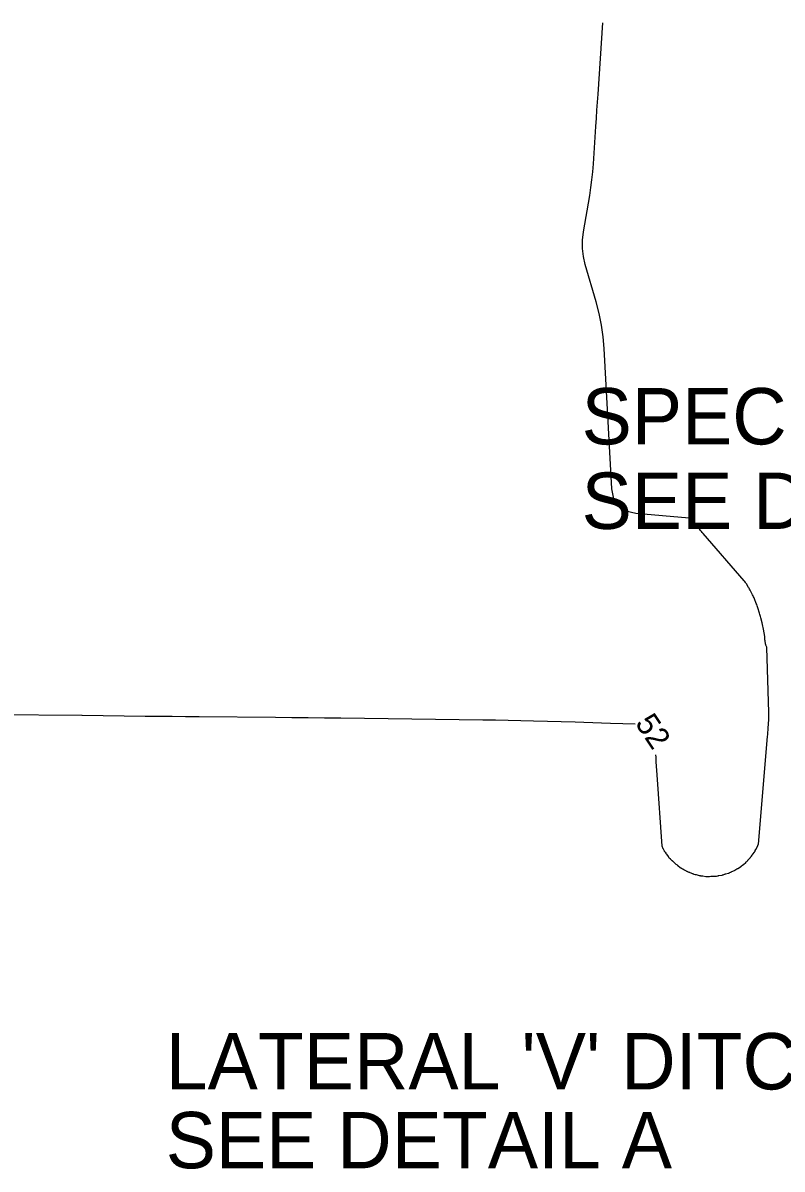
# Model space of a CAD drawing. Extents: x 2384780 to 2405861, y 547869 to 573706.
# Drawn here: x 2397538.9 to 2397606.4, y 552861.4 to 552963.1 of the extents above; entities that cross this region are included whole.
import ezdxf

# ---------------------------------------------------------------- set-up
doc = ezdxf.new("R2010")
doc.units = 0
doc.layers.add('Old_Level_5', color=7, linetype='Continuous')
doc.layers.add('Old_Level_60', color=7, linetype='Continuous')

msp = doc.modelspace()

# ---------------------------------------------------------------- linework, layer by layer
at = {"layer": 'Old_Level_60'}
for points in [[(2397591.2525, 552921.78725), (2397590.54875, 552934.2295), (2397590.45975, 552935.28125), (2397590.31275, 552936.323), (2397590.10725, 552937.35475), (2397589.8435, 552938.37675), (2397588.887, 552941.699), (2397588.72325, 552942.41325), (2397588.64175, 552943.13225), (2397588.6425, 552943.8555), (2397588.7255, 552944.58375), (2397589.2775, 552947.83025), (2397589.38675, 552948.527), (2397589.47825, 552949.22575), (2397589.55175, 552949.92675), (2397589.60725, 552950.62975), (2397589.82825, 552953.96), (2397589.8755, 552954.6735), (2397589.92275, 552955.38725), (2397589.97025, 552956.10075), (2397590.0175, 552956.8145), (2397590.437, 552963.14075)], [(2397605.1285, 552900.5525), (2397605.1885, 552901.29925), (2397605.19275, 552901.36175), (2397605.195, 552901.4245), (2397605.19525, 552901.48725), (2397605.19375, 552901.55), (2397605.1855, 552901.75525), (2397605.18375, 552901.799), (2397605.18225, 552901.843), (2397605.18075, 552901.887), (2397605.17925, 552901.931), (2397605.0075, 552907.6935), (2397605.0075, 552907.694), (2397605.0075, 552907.69475), (2397605.0075, 552907.69525), (2397605.00725, 552907.69575), (2397605.007, 552907.69775), (2397605.007, 552907.698), (2397605.00675, 552907.6985), (2397605.00675, 552907.699), (2397605.00675, 552907.69925), (2397605.005, 552907.7055), (2397605.0045, 552907.70675), (2397605.004, 552907.708), (2397605.0035, 552907.70925), (2397605.003, 552907.7105), (2397605.001, 552907.71575), (2397605.0005, 552907.717), (2397605, 552907.718), (2397604.9995, 552907.71925), (2397604.99925, 552907.72025), (2397604.926, 552907.91975), (2397604.91225, 552907.9605), (2397604.9, 552908.0015), (2397604.88975, 552908.04325), (2397604.88125, 552908.08525), (2397604.85625, 552908.2235), (2397604.8515, 552908.25325), (2397604.84775, 552908.283), (2397604.845, 552908.313), (2397604.843, 552908.343), (2397604.83525, 552908.5205), (2397604.833, 552908.5585), (2397604.8295, 552908.59625), (2397604.82475, 552908.634), (2397604.819, 552908.6715), (2397604.705, 552909.32625), (2397604.67925, 552909.46625), (2397604.65125, 552909.60575), (2397604.62075, 552909.74475), (2397604.588, 552909.8835), (2397604.47375, 552910.346), (2397604.44875, 552910.445), (2397604.42175, 552910.5435), (2397604.39325, 552910.6415), (2397604.36325, 552910.739), (2397604.214, 552911.20975), (2397604.181, 552911.31025), (2397604.14625, 552911.41), (2397604.1095, 552911.50925), (2397604.07075, 552911.60775), (2397603.90525, 552912.01775), (2397603.869, 552912.10525), (2397603.83075, 552912.192), (2397603.7905, 552912.27775), (2397603.7485, 552912.3625), (2397603.5625, 552912.72825), (2397603.522, 552912.806), (2397603.4795, 552912.883), (2397603.43525, 552912.95875), (2397603.38925, 552913.03375), (2397603.18975, 552913.3505), (2397603.14575, 552913.4175), (2397603.09925, 552913.48275), (2397603.0505, 552913.546), (2397602.999, 552913.6075), (2397599.3405, 552917.82125), (2397599.266, 552917.9075), (2397599.192, 552917.99425), (2397599.11825, 552918.0815), (2397599.045, 552918.169), (2397598.80675, 552918.45575), (2397598.75525, 552918.51675), (2397598.70275, 552918.577), (2397598.6495, 552918.6365), (2397598.5955, 552918.69525), (2397598.3135, 552918.99575), (2397598.29375, 552919.0165), (2397598.274, 552919.03675), (2397598.254, 552919.057), (2397598.2335, 552919.077), (2397598.16675, 552919.1415), (2397598.15175, 552919.154), (2397598.13525, 552919.16325), (2397598.1175, 552919.1695), (2397598.0985, 552919.17275), (2397593.38625, 552919.586), (2397592.49575, 552919.79), (2397591.843, 552920.225), (2397591.42875, 552920.8905), (2397591.2525, 552921.78725)], [(2397536.4725, 552901.7635), (2397544.163, 552901.69225), (2397544.16775, 552901.692), (2397544.1725, 552901.692), (2397544.17725, 552901.692), (2397544.182, 552901.692), (2397544.1975, 552901.69175), (2397544.20075, 552901.69175), (2397544.204, 552901.69175), (2397544.2075, 552901.69175), (2397544.21075, 552901.69175), (2397549.79675, 552901.62225), (2397550.99375, 552901.608), (2397552.19075, 552901.5945), (2397553.388, 552901.582), (2397554.585, 552901.57075), (2397561.3575, 552901.50875), (2397562.80875, 552901.495), (2397564.26, 552901.47975), (2397565.711, 552901.46325), (2397567.16225, 552901.4455), (2397579.793, 552901.28525), (2397580.919, 552901.269), (2397582.045, 552901.2485), (2397583.17075, 552901.22375), (2397584.2965, 552901.195), (2397587.97375, 552901.09425), (2397588.76175, 552901.07175), (2397589.5495, 552901.04775), (2397590.3375, 552901.022), (2397591.12525, 552900.9945), (2397593.31375, 552900.91575)], [(2397599.9235, 552887.38175), (2397600.044, 552887.396), (2397600.06975, 552887.39875), (2397600.09575, 552887.40075), (2397600.12175, 552887.402), (2397600.1475, 552887.40225), (2397600.4155, 552887.4035), (2397600.44875, 552887.4045), (2397600.4815, 552887.4075), (2397600.51425, 552887.41225), (2397600.5465, 552887.41925), (2397600.652, 552887.4445), (2397600.67475, 552887.4495), (2397600.6975, 552887.45425), (2397600.72025, 552887.45825), (2397600.74325, 552887.46175), (2397601.0125, 552887.49975), (2397601.04525, 552887.50525), (2397601.07775, 552887.51275), (2397601.10975, 552887.52175), (2397601.1415, 552887.53225), (2397601.244, 552887.57025), (2397601.266, 552887.578), (2397601.28825, 552887.5855), (2397601.3105, 552887.5925), (2397601.333, 552887.59925), (2397601.59175, 552887.673), (2397601.624, 552887.683), (2397601.6555, 552887.6945), (2397601.6865, 552887.70775), (2397601.717, 552887.72225), (2397601.8155, 552887.7725), (2397601.8365, 552887.783), (2397601.85775, 552887.7935), (2397601.87925, 552887.8035), (2397601.90075, 552887.813), (2397602.1435, 552887.92), (2397602.1745, 552887.9345), (2397602.20475, 552887.9505), (2397602.23425, 552887.9675), (2397602.263, 552887.986), (2397602.356, 552888.04825), (2397602.376, 552888.0615), (2397602.396, 552888.0745), (2397602.41625, 552888.0875), (2397602.43675, 552888.10025), (2397602.65825, 552888.23675), (2397602.6875, 552888.2555), (2397602.716, 552888.2755), (2397602.7435, 552888.2965), (2397602.77025, 552888.31875), (2397602.8565, 552888.39275), (2397602.875, 552888.4085), (2397602.89375, 552888.42425), (2397602.91225, 552888.43975), (2397602.931, 552888.4555), (2397603.1275, 552888.61775), (2397603.15425, 552888.64075), (2397603.18025, 552888.66475), (2397603.2055, 552888.6895), (2397603.23, 552888.715), (2397603.308, 552888.80025), (2397603.32475, 552888.8185), (2397603.3415, 552888.83675), (2397603.35825, 552888.85525), (2397603.375, 552888.8735), (2397603.543, 552889.057), (2397603.567, 552889.08375), (2397603.59, 552889.1115), (2397603.61225, 552889.13975), (2397603.63375, 552889.16875), (2397603.7025, 552889.26425), (2397603.71725, 552889.285), (2397603.73175, 552889.3055), (2397603.74625, 552889.32625), (2397603.76075, 552889.347), (2397603.898, 552889.54625), (2397603.9185, 552889.57675), (2397603.93825, 552889.60775), (2397603.95725, 552889.63925), (2397603.97525, 552889.67125), (2397604.03325, 552889.77675), (2397604.04575, 552889.79925), (2397604.05775, 552889.822), (2397604.06975, 552889.84475), (2397604.08125, 552889.86775), (2397604.2095, 552890.12375), (2397604.21475, 552890.1345), (2397604.22, 552890.14525), (2397604.225, 552890.156), (2397604.23, 552890.16675), (2397604.246, 552890.202), (2397604.249, 552890.20975), (2397604.2515, 552890.2175), (2397604.25325, 552890.2255), (2397604.25425, 552890.23375), (2397605.0665, 552899.80525), (2397605.08225, 552899.992), (2397605.098, 552900.17875), (2397605.11325, 552900.36575), (2397605.1285, 552900.5525)], [(2397595.134, 552898.18), (2397595.14325, 552897.95375), (2397595.1605, 552897.56825), (2397595.18075, 552897.183), (2397595.204, 552896.798), (2397595.23075, 552896.41325), (2397595.693, 552890.08125), (2397595.6955, 552890.061), (2397595.69925, 552890.04125), (2397595.70475, 552890.022), (2397595.712, 552890.003), (2397595.73825, 552889.94175), (2397595.744, 552889.92875), (2397595.75, 552889.91575), (2397595.75625, 552889.903), (2397595.763, 552889.8905), (2397595.88625, 552889.6625), (2397595.90425, 552889.63025), (2397595.92325, 552889.59875), (2397595.9435, 552889.56775), (2397595.9645, 552889.53725), (2397596.03525, 552889.43925), (2397596.05025, 552889.41825), (2397596.0655, 552889.39725), (2397596.08075, 552889.37625), (2397596.096, 552889.3555), (2397596.239, 552889.15925), (2397596.26075, 552889.13025), (2397596.28325, 552889.102), (2397596.30675, 552889.07425), (2397596.33075, 552889.04725), (2397596.411, 552888.96), (2397596.42825, 552888.94175), (2397596.44625, 552888.92375), (2397596.46475, 552888.9065), (2397596.48375, 552888.88975), (2397596.5825, 552888.8055), (2397596.60325, 552888.787), (2397596.62375, 552888.76825), (2397596.64375, 552888.749), (2397596.663, 552888.729), (2397596.83425, 552888.55), (2397596.859, 552888.5255), (2397596.88475, 552888.5025), (2397596.912, 552888.481), (2397596.94025, 552888.461), (2397597.035, 552888.39775), (2397597.055, 552888.384), (2397597.07475, 552888.37), (2397597.0945, 552888.3555), (2397597.1135, 552888.3405), (2397597.3165, 552888.1785), (2397597.34375, 552888.15775), (2397597.372, 552888.1385), (2397597.40125, 552888.12075), (2397597.43125, 552888.10425), (2397597.53125, 552888.0535), (2397597.5525, 552888.04225), (2397597.5735, 552888.03075), (2397597.5945, 552888.019), (2397597.61525, 552888.007), (2397597.842, 552887.8715), (2397597.87125, 552887.85475), (2397597.9015, 552887.8395), (2397597.93225, 552887.82575), (2397597.96375, 552887.81325), (2397598.068, 552887.77475), (2397598.09025, 552887.7665), (2397598.11225, 552887.75775), (2397598.13425, 552887.74875), (2397598.15625, 552887.73975), (2397598.40175, 552887.6345), (2397598.433, 552887.622), (2397598.4645, 552887.61075), (2397598.49675, 552887.60075), (2397598.52925, 552887.59225), (2397598.636, 552887.5665), (2397598.659, 552887.561), (2397598.68175, 552887.55525), (2397598.70475, 552887.54925), (2397598.7275, 552887.543), (2397598.987, 552887.47175), (2397599.01925, 552887.4635), (2397599.052, 552887.45625), (2397599.085, 552887.4505), (2397599.118, 552887.446), (2397599.22675, 552887.433), (2397599.25, 552887.43025), (2397599.2735, 552887.4275), (2397599.29675, 552887.4245), (2397599.32, 552887.42125), (2397599.58725, 552887.3855), (2397599.6205, 552887.3815), (2397599.65375, 552887.37875), (2397599.68725, 552887.377), (2397599.72075, 552887.3765), (2397599.83, 552887.37625), (2397599.8535, 552887.3765), (2397599.87675, 552887.3775), (2397599.90025, 552887.37925), (2397599.9235, 552887.38175)]]:
    msp.add_lwpolyline(points, dxfattribs=at)

# ---------------------------------------------------------------- texts
at = {"layer": 'Old_Level_5'}
for s, p in [('SPECIAL CUT DITCH', (2397588.55709, 552925.72956)), ('SEE DETAIL C', (2397588.55709, 552918.22956)), ("LATERAL 'V' DITCH", (2397551.62453, 552868.47769)), ('SEE DETAIL A', (2397551.62453, 552861.47769))]:
    msp.add_text(s, height=4.9999995, dxfattribs=at).set_placement(p)
at = {"layer": 'Old_Level_60'}
msp.add_text('52', height=2, rotation=303.6395167, dxfattribs=at).set_placement((2397593.25875, 552900.9745))

doc.saveas('drawing.dxf')
